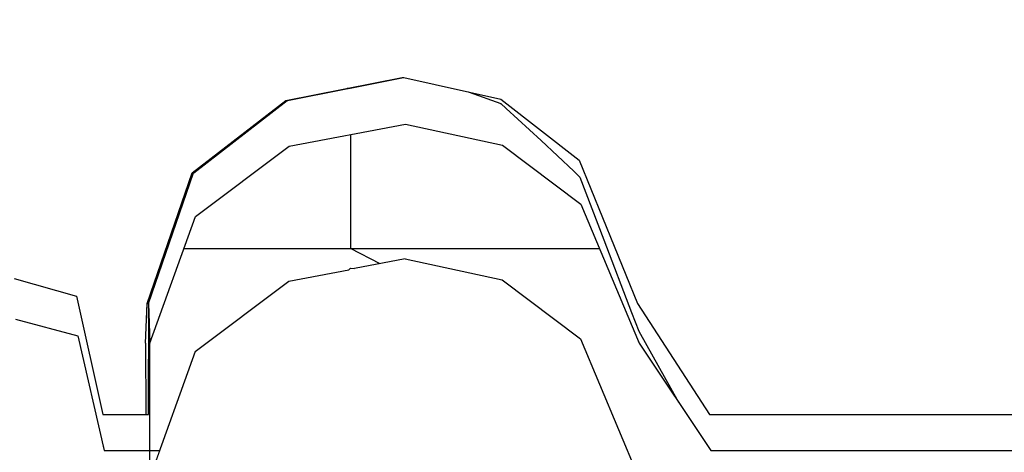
# Model space of a CAD drawing. Header units: millimetres. Extents: x -36478 to 31050, y -14815 to 11827.
# Tile 520 of 656: x -7242 to -7143, y 10892 to 10935. Entities that reach past the tile are written whole.
import ezdxf

# ---------------------------------------------------------------- set-up
doc = ezdxf.new("R2010")
doc.units = ezdxf.units.MM
doc.header["$MEASUREMENT"] = 0
doc.linetypes.add('Wipeout_Contour', pattern=[1000, 0, -1000])
for name, color, linetype in [('Nové_Konstrukce - krov', 7, 'Continuous'), ('Nové_Kóty - SP', 7, 'Continuous'), ('Nové_Výplně - Povrchové', 7, 'Continuous')]:
    doc.layers.add(name, color=color, linetype=linetype)
doc.styles.add('GENEROVANÝ_STYL_2', font='txt')
doc.dimstyles.new('GENEROVANÝ_STYL__1', dxfattribs={"dimtxt": 125, "dimasz": 190, "dimexe": 0.18, "dimexo": 300, "dimgap": 0, "dimtad": 1, "dimdec": 0, "dimzin": 0, "dimdsep": 46, "dimtxsty": 'GENEROVANÝ_STYL_2', "dimblk": 'ARROWHEAD_6', "dimblk1": 'ARROWHEAD_6', "dimblk2": 'ARROWHEAD_6', "dimcen": 0.09, "dimclrd": 1, "dimclre": 1, "dimclrt": 1, "dimazin": 0, "dimtfac": 1, "dimtdec": 4, "dimtmove": 0, "dimatfit": 3, "dimfxl": 1, "dimtolj": 1, "dimtzin": 0, "dimarcsym": 0})
doc.dimstyles.new('GENEROVANÝ_STYL__2', dxfattribs={"dimtxt": 125, "dimasz": 190, "dimexe": 0.18, "dimexo": 300, "dimgap": 0, "dimtad": 1, "dimdec": 0, "dimzin": 0, "dimdsep": 46, "dimtxsty": 'GENEROVANÝ_STYL_2', "dimblk": 'ARROWHEAD_6', "dimblk1": 'ARROWHEAD_6', "dimblk2": 'ARROWHEAD_6', "dimcen": 0.09, "dimclrd": 1, "dimclre": 1, "dimclrt": 1, "dimazin": 0, "dimtfac": 1, "dimtdec": 4, "dimtmove": 2, "dimatfit": 3, "dimfxl": 1, "dimtolj": 1, "dimtzin": 0, "dimarcsym": 0})

# ---------------------------------------------------------------- blocks, each defined once
blk = doc.blocks.new('*D6316')
at = {"layer": 'Nové_Kóty - SP', "color": 1, "linetype": 'Continuous', "lineweight": 25}
for p, q in [((-6330.406, 9887.654), (-4580.704, 11090.342)), ((-6160.469, 9640.426), (-6436.616, 10042.172)), ((-6304.642, 10026.709), (-6356.169, 9748.599)), ((-9579.031, 7654.656), (-6330.406, 9887.654)), ((-9553.267, 7793.711), (-9604.795, 7515.601))]:
    blk.add_line(p, q, dxfattribs=at)
at = {"layer": 'Nové_Kóty - SP', "color": 1, "lineweight": 25, "insert": (-8145, 8670.698), "char_height": 125, "attachment_point": 7, "rotation": 34.50335, "style": 'GENEROVANÝ_STYL_2'}
blk.add_mtext('\\A1;{\\pql;\\fArial|b0|i0|c0|p38;3\xa0942}', dxfattribs=at)
blk = doc.blocks.new('ARROWHEAD_6')
at = {"color": 0, "linetype": 'Continuous', "lineweight": 0}
for p, q in [((-0.5, -0.5), (0.5, 0.5)), ((0, 0), (-1, 0))]:
    blk.add_line(p, q, dxfattribs=at)
blk = doc.blocks.new('*D6326')
at = {"layer": 'Nové_Kóty - SP', "color": 1, "linetype": 'Continuous', "lineweight": 25}
for p, q in [((-4581.243, 11091.126), (-4857.389, 11492.871)), ((-4776.943, 11199.299), (-4725.415, 11477.408)), ((-4751.179, 11338.354), (-4627.565, 11423.322)), ((-10278.773, 7538.867), (-4751.179, 11338.354)), ((-10108.837, 7291.639), (-10384.984, 7693.384)), ((-10253.01, 7677.922), (-10304.537, 7399.812)), ((-10402.387, 7453.899), (-10278.773, 7538.867))]:
    blk.add_line(p, q, dxfattribs=at)
at = {"layer": 'Nové_Kóty - SP', "color": 1, "lineweight": 25, "insert": (-8042.901, 9106.069), "char_height": 125, "attachment_point": 7, "rotation": 34.50335, "style": 'GENEROVANÝ_STYL_2'}
blk.add_mtext('\\A1;{\\pql;\\fArial|b0|i0|c0|p38;6\xa0707- KROKEV}', dxfattribs=at)
blk = doc.blocks.new('*D6327')
at = {"layer": 'Nové_Kóty - SP', "color": 1, "linetype": 'Continuous', "lineweight": 25}
for p, q in [((-10443.646, 7778.728), (-4851.304, 11622.721)), ((-10273.71, 7531.5), (-10549.856, 7933.246)), ((-10294.793, 7517.008), (-10570.94, 7918.754)), ((-10417.882, 7917.783), (-10469.41, 7639.673)), ((-10490.493, 7625.181), (-10438.966, 7903.291)), ((-10464.73, 7764.236), (-10443.646, 7778.728)), ((-10588.344, 7679.268), (-10464.73, 7764.236))]:
    blk.add_line(p, q, dxfattribs=at)
at = {"layer": 'Nové_Kóty - SP', "color": 1, "lineweight": 25, "insert": (-10717.643, 7620.728), "char_height": 125, "attachment_point": 7, "rotation": 34.50335, "style": 'GENEROVANÝ_STYL_2'}
blk.add_mtext('\\A1;{\\pql;\\fArial|b0|i0|c0|p38;25}', dxfattribs=at)
blk = doc.blocks.new('*D6328')
at = {"layer": 'Nové_Kóty - SP', "color": 1, "linetype": 'Continuous', "lineweight": 25}
for p, q in [((-4681.368, 11375.493), (-4957.514, 11777.238)), ((-4877.068, 11483.666), (-4825.54, 11761.775)), ((-4851.304, 11622.721), (-4727.69, 11707.689)), ((-10443.646, 7778.728), (-4851.304, 11622.721)), ((-10417.882, 7917.783), (-10469.41, 7639.673)), ((-10490.493, 7625.181), (-10438.966, 7903.291))]:
    blk.add_line(p, q, dxfattribs=at)
at = {"layer": 'Nové_Kóty - SP', "color": 1, "lineweight": 25, "insert": (-7480.187, 9877.096), "char_height": 125, "attachment_point": 7, "rotation": 34.50335, "style": 'GENEROVANÝ_STYL_2'}
blk.add_mtext('\\A1;{\\pql;\\fArial|b0|i0|c0|p38;+ 6 787}', dxfattribs=at)

msp = doc.modelspace()

# ---------------------------------------------------------------- wipeouts: each hides what was drawn before it
at = {"color": 254, "linetype": 'Wipeout_Contour', "lineweight": 0, "ltscale": 52368.200699}
msp.add_wipeout([(-7203.357, 10929.585), (-7215.009, 10927.282), (-7214.84, 10927.282), (-7203.185, 10929.585)], dxfattribs=at).dxf.layer = 'Nové_Výplně - Povrchové'
at = {"color": 254, "linetype": 'Wipeout_Contour', "lineweight": 0, "ltscale": 39230.027284}
msp.add_wipeout([(-7208.525, 10910.468), (-7208.689, 10910.321), (-7208.108, 10910.433)], dxfattribs=at).dxf.layer = 'Nové_Výplně - Povrchové'
at = {"color": 254, "linetype": 'Wipeout_Contour', "lineweight": 0, "ltscale": 52318.278383}
msp.add_wipeout([(-7228.924, 10906.949), (-7229.069, 10902.979), (-7229.057, 10895.826), (-7228.918, 10895.826)], dxfattribs=at).dxf.layer = 'Nové_Výplně - Povrchové'
at = {"color": 254, "linetype": 'Wipeout_Contour', "lineweight": 0, "ltscale": 51872.294988}
msp.add_wipeout([(-6901.281, 10892.194), (-6901.413, 10895.826), (-7166.979, 10895.826), (-7166.846, 10892.194)], dxfattribs=at).dxf.layer = 'Nové_Výplně - Povrchové'

# ---------------------------------------------------------------- next in the draw order: wipeouts: each hides what was drawn before it
at = {"color": 254, "linetype": 'Wipeout_Contour', "lineweight": 0, "ltscale": 52375.441125}
msp.add_wipeout([(-7215.009, 10927.282), (-7224.393, 10920.029), (-7224.232, 10920.029), (-7214.84, 10927.282)], dxfattribs=at).dxf.layer = 'Nové_Výplně - Povrchové'
at = {"color": 254, "linetype": 'Wipeout_Contour', "lineweight": 0, "ltscale": 52166.471642}
msp.add_wipeout([(-7166.846, 10892.194), (-7166.979, 10895.826), (-7172.518, 10895.826), (-7172.385, 10892.194)], dxfattribs=at).dxf.layer = 'Nové_Výplně - Povrchové'

# ---------------------------------------------------------------- next in the draw order: wipeouts: each hides what was drawn before it
at = {"color": 254, "linetype": 'Wipeout_Contour', "lineweight": 0, "ltscale": 52356.889665}
msp.add_wipeout([(-7224.393, 10920.029), (-7228.924, 10906.949), (-7228.777, 10906.949), (-7224.232, 10920.029)], dxfattribs=at).dxf.layer = 'Nové_Výplně - Povrchové'
at = {"color": 254, "linetype": 'Wipeout_Contour', "lineweight": 0, "ltscale": 52198.768894}
msp.add_wipeout([(-7172.385, 10892.194), (-7172.518, 10895.826), (-7179.732, 10906.949), (-7179.587, 10902.979)], dxfattribs=at).dxf.layer = 'Nové_Výplně - Povrchové'

# ---------------------------------------------------------------- next in the draw order: wipeouts: each hides what was drawn before it
at = {"color": 254, "linetype": 'Wipeout_Contour', "lineweight": 0, "ltscale": 52255.06652}
msp.add_wipeout([(-7179.587, 10902.979), (-7179.732, 10906.949), (-7185.593, 10921.316), (-7185.432, 10916.909)], dxfattribs=at).dxf.layer = 'Nové_Výplně - Povrchové'
at = {"color": 254, "linetype": 'Wipeout_Contour', "lineweight": 0, "ltscale": 52321.550667}
msp.add_wipeout([(-7228.924, 10906.949), (-7228.918, 10895.826), (-7228.783, 10895.826), (-7228.777, 10906.949)], dxfattribs=at).dxf.layer = 'Nové_Výplně - Povrchové'

# ---------------------------------------------------------------- next in the draw order: wipeouts: each hides what was drawn before it
at = {"color": 254, "linetype": 'Wipeout_Contour', "lineweight": 0, "ltscale": 52303.821812}
msp.add_wipeout([(-7193.458, 10927.415), (-7193.29, 10922.822), (-7185.432, 10916.909), (-7185.593, 10921.316)], dxfattribs=at).dxf.layer = 'Nové_Výplně - Povrchové'

# ---------------------------------------------------------------- next in the draw order: wipeouts: each hides what was drawn before it
at = {"color": 254, "linetype": 'Wipeout_Contour', "lineweight": 0, "ltscale": 52336.777485}
msp.add_wipeout([(-7193.458, 10927.415), (-7203.185, 10929.585), (-7203.015, 10924.927), (-7193.29, 10922.822)], dxfattribs=at).dxf.layer = 'Nové_Výplně - Povrchové'

# ---------------------------------------------------------------- next in the draw order: linework, layer by layer
at = {"layer": 'Nové_Konstrukce - krov', "color": 1, "linetype": 'Continuous', "lineweight": 25}
for p, q in [((-7196.698, 10928.137), (-7196.617, 10928.11)), ((-7196.617, 10928.11), (-7193.441, 10926.971)), ((-7193.441, 10926.971), (-7192.917, 10926.496))]:
    msp.add_line(p, q, dxfattribs=at)

# ---------------------------------------------------------------- next in the draw order: wipeouts: each hides what was drawn before it
at = {"color": 254, "linetype": 'Wipeout_Contour', "lineweight": 0, "ltscale": 52360.100872}
msp.add_wipeout([(-7203.185, 10929.585), (-7214.84, 10927.282), (-7214.672, 10922.694), (-7203.015, 10924.927)], dxfattribs=at).dxf.layer = 'Nové_Výplně - Povrchové'

# ---------------------------------------------------------------- next in the draw order: linework, layer by layer
at = {"layer": 'Nové_Konstrukce - krov', "color": 1, "linetype": 'Continuous', "lineweight": 25}
for p, q in [((-7208.731, 10928.498), (-7204.544, 10929.322)), ((-7204.544, 10929.322), (-7203.212, 10929.585)), ((-7203.357, 10929.585), (-7203.185, 10929.585)), ((-7203.185, 10929.585), (-7193.458, 10927.415)), ((-7208.731, 10928.498), (-7208.858, 10928.498))]:
    msp.add_line(p, q, dxfattribs=at)

# ---------------------------------------------------------------- next in the draw order: wipeouts: each hides what was drawn before it
at = {"color": 254, "linetype": 'Wipeout_Contour', "lineweight": 0, "ltscale": 52367.591667}
msp.add_wipeout([(-7214.84, 10927.282), (-7224.232, 10920.029), (-7224.072, 10915.661), (-7214.672, 10922.694)], dxfattribs=at).dxf.layer = 'Nové_Výplně - Povrchové'

# ---------------------------------------------------------------- next in the draw order: linework, layer by layer
at = {"layer": 'Nové_Konstrukce - krov', "color": 1, "linetype": 'Continuous', "lineweight": 25}
for p, q in [((-7215.009, 10927.282), (-7203.357, 10929.585)), ((-7214.884, 10927.282), (-7203.229, 10929.585))]:
    msp.add_line(p, q, dxfattribs=at)

# ---------------------------------------------------------------- next in the draw order: wipeouts: each hides what was drawn before it
at = {"color": 254, "linetype": 'Wipeout_Contour', "lineweight": 0, "ltscale": 52349.580448}
msp.add_wipeout([(-7224.072, 10915.661), (-7224.232, 10920.029), (-7228.777, 10906.949), (-7228.632, 10902.979)], dxfattribs=at).dxf.layer = 'Nové_Výplně - Povrchové'

# ---------------------------------------------------------------- next in the draw order: wipeouts: each hides what was drawn before it
at = {"color": 254, "linetype": 'Wipeout_Contour', "lineweight": 0, "ltscale": 52314.841898}
msp.add_wipeout([(-7228.651, 10892.194), (-7228.632, 10902.979), (-7228.777, 10906.949), (-7228.783, 10895.826)], dxfattribs=at).dxf.layer = 'Nové_Výplně - Povrchové'

# ---------------------------------------------------------------- next in the draw order: wipeouts: each hides what was drawn before it
at = {"color": 254, "linetype": 'Wipeout_Contour', "lineweight": 0, "ltscale": 428898.661089}
msp.add_wipeout([(-7228.651, 10892.194), (-7227.671, 10892.194), (-7224.096, 10902.138), (-7214.696, 10909.171), (-7208.689, 10910.321), (-7208.525, 10910.468), (-7208.108, 10910.433), (-7203.038, 10911.404), (-7193.313, 10909.299), (-7185.455, 10903.386), (-7179.61, 10889.456), (-7173.363, 10880.099), (-6895.798, 10880.099), (-6893.86, 10890.334), (-6887.132, 10891.86), (-6880.898, 10890.172), (-6878.58, 10880.099), (-6873.679, 10880.099), (-6873.663, 10889.456), (-6872.679, 10892.194), (-6878.228, 10892.194), (-6880.875, 10903.695), (-6887.109, 10905.383), (-6893.837, 10903.857), (-6896.046, 10892.194), (-7172.385, 10892.194), (-7179.587, 10902.979), (-7185.432, 10916.909), (-7193.29, 10922.822), (-7203.015, 10924.927), (-7214.672, 10922.694), (-7224.072, 10915.661), (-7228.632, 10902.979)], dxfattribs=at).dxf.layer = 'Nové_Výplně - Povrchové'

# ---------------------------------------------------------------- next in the draw order: linework, layer by layer
at = {"layer": 'Nové_Konstrukce - krov', "color": 1, "linetype": 'Continuous', "lineweight": 25}
for p, q in [((-7224.393, 10920.029), (-7215.009, 10927.282)), ((-7224.274, 10920.029), (-7214.884, 10927.282)), ((-7193.458, 10927.415), (-7185.593, 10921.316)), ((-7192.917, 10926.496), (-7189.421, 10923.267)), ((-7214.672, 10922.694), (-7203.015, 10924.927)), ((-7203.015, 10924.927), (-7193.29, 10922.822)), ((-7208.518, 10923.873), (-7208.537, 10912.461)), ((-7189.421, 10923.267), (-7186.147, 10920.186)), ((-7224.072, 10915.661), (-7214.672, 10922.694)), ((-7193.29, 10922.822), (-7185.432, 10916.909)), ((-7186.147, 10920.186), (-7185.53, 10919.591)), ((-7185.53, 10919.591), (-7183.114, 10913.307)), ((-7183.114, 10913.307), (-7180.339, 10906.054)), ((-7225.223, 10912.461), (-7183.566, 10912.461)), ((-7180.339, 10906.054), (-7179.63, 10904.158)), ((-7172.518, 10895.826), (-7166.979, 10895.826)), ((-7166.979, 10895.826), (-6901.413, 10895.826)), ((-7172.385, 10892.194), (-7166.846, 10892.194)), ((-7166.846, 10892.194), (-6901.281, 10892.194))]:
    msp.add_line(p, q, dxfattribs=at)

# ---------------------------------------------------------------- next in the draw order: wipeouts: each hides what was drawn before it
at = {"color": 254, "linetype": 'Wipeout_Contour', "lineweight": 0, "ltscale": 78447.044065}
msp.add_wipeout([(-7214.696, 10909.171), (-7214.551, 10900.969), (-7202.891, 10903.064), (-7203.038, 10911.404), (-7208.108, 10910.433), (-7208.689, 10910.321)], dxfattribs=at).dxf.layer = 'Nové_Výplně - Povrchové'
at = {"color": 254, "linetype": 'Wipeout_Contour', "lineweight": 0, "ltscale": 52190.241676}
msp.add_wipeout([(-7179.61, 10889.456), (-7185.455, 10903.386), (-7185.317, 10895.541), (-7179.487, 10882.471)], dxfattribs=at).dxf.layer = 'Nové_Výplně - Povrchové'
at = {"color": 254, "linetype": 'Wipeout_Contour', "lineweight": 0, "ltscale": 52284.97385}
msp.add_wipeout([(-7224.096, 10902.138), (-7228.656, 10889.456), (-7228.532, 10882.471), (-7223.959, 10894.371)], dxfattribs=at).dxf.layer = 'Nové_Výplně - Povrchové'

# ---------------------------------------------------------------- next in the draw order: linework, layer by layer
at = {"layer": 'Nové_Konstrukce - krov', "color": 1, "linetype": 'Continuous', "lineweight": 25}
for p, q in [((-7205.547, 10910.923), (-7208.537, 10912.461)), ((-7208.525, 10910.468), (-7208.689, 10910.321)), ((-7208.525, 10910.468), (-7208.108, 10910.433)), ((-7179.63, 10904.158), (-7175.62, 10897.037))]:
    msp.add_line(p, q, dxfattribs=at)

# ---------------------------------------------------------------- next in the draw order: wipeouts: each hides what was drawn before it
at = {"color": 254, "linetype": 'Wipeout_Contour', "lineweight": 0, "ltscale": 52301.399731}
msp.add_wipeout([(-7214.696, 10909.171), (-7224.096, 10902.138), (-7223.959, 10894.371), (-7214.551, 10900.969)], dxfattribs=at).dxf.layer = 'Nové_Výplně - Povrchové'
at = {"color": 254, "linetype": 'Wipeout_Contour', "lineweight": 0, "ltscale": 52237.438808}
msp.add_wipeout([(-7185.455, 10903.386), (-7193.313, 10909.299), (-7193.168, 10901.09), (-7185.317, 10895.541)], dxfattribs=at).dxf.layer = 'Nové_Výplně - Povrchové'

# ---------------------------------------------------------------- next in the draw order: linework, layer by layer
at = {"layer": 'Nové_Konstrukce - krov', "color": 1, "linetype": 'Continuous', "lineweight": 25}
for p, q in [((-7185.593, 10921.316), (-7179.732, 10906.949)), ((-7185.432, 10916.909), (-7179.587, 10902.979)), ((-7214.696, 10909.171), (-7208.689, 10910.321))]:
    msp.add_line(p, q, dxfattribs=at)

# ---------------------------------------------------------------- next in the draw order: wipeouts: each hides what was drawn before it
at = {"color": 254, "linetype": 'Wipeout_Contour', "lineweight": 0, "ltscale": 52269.783838}
msp.add_wipeout([(-7193.313, 10909.299), (-7203.038, 10911.404), (-7202.891, 10903.064), (-7193.168, 10901.09)], dxfattribs=at).dxf.layer = 'Nové_Výplně - Povrchové'
at = {"color": 254, "linetype": 'Wipeout_Contour', "lineweight": 0, "ltscale": 52159.477622}
msp.add_wipeout([(-7179.487, 10882.471), (-7185.317, 10895.541), (-7185.189, 10884.073), (-7179.373, 10872.259)], dxfattribs=at).dxf.layer = 'Nové_Výplně - Povrchové'
at = {"color": 254, "linetype": 'Wipeout_Contour', "lineweight": 0, "ltscale": 52254.425636}
msp.add_wipeout([(-7223.959, 10894.371), (-7228.532, 10882.471), (-7228.419, 10872.259), (-7223.832, 10883.015)], dxfattribs=at).dxf.layer = 'Nové_Výplně - Povrchové'

# ---------------------------------------------------------------- next in the draw order: linework, layer by layer
at = {"layer": 'Nové_Konstrukce - krov', "color": 1, "linetype": 'Continuous', "lineweight": 25}
for p, q in [((-7203.038, 10911.404), (-7208.108, 10910.433)), ((-7203.038, 10911.404), (-7193.313, 10909.299)), ((-7179.732, 10906.949), (-7172.518, 10895.826)), ((-7179.587, 10902.979), (-7172.385, 10892.194))]:
    msp.add_line(p, q, dxfattribs=at)

# ---------------------------------------------------------------- next in the draw order: wipeouts: each hides what was drawn before it
at = {"color": 254, "linetype": 'Wipeout_Contour', "lineweight": 0, "ltscale": 52258.868402}
msp.add_wipeout([(-7202.891, 10903.064), (-7214.551, 10900.969), (-7214.417, 10888.979), (-7202.755, 10890.872)], dxfattribs=at).dxf.layer = 'Nové_Výplně - Povrchové'
at = {"color": 254, "linetype": 'Wipeout_Contour', "lineweight": 0, "ltscale": 52204.142977}
msp.add_wipeout([(-7185.317, 10895.541), (-7193.168, 10901.09), (-7193.035, 10889.087), (-7185.189, 10884.073)], dxfattribs=at).dxf.layer = 'Nové_Výplně - Povrchové'
at = {"color": 254, "linetype": 'Wipeout_Contour', "lineweight": 0, "ltscale": 52301.716274}
msp.add_wipeout([(-7228.783, 10895.826), (-7233.353, 10895.826), (-7233.22, 10892.194), (-7228.651, 10892.194)], dxfattribs=at).dxf.layer = 'Nové_Výplně - Povrchové'

# ---------------------------------------------------------------- next in the draw order: linework, layer by layer
at = {"layer": 'Nové_Konstrukce - krov', "color": 1, "linetype": 'Continuous', "lineweight": 25}
for p, q in [((-7224.096, 10902.138), (-7214.696, 10909.171)), ((-7185.455, 10903.386), (-7179.61, 10889.456))]:
    msp.add_line(p, q, dxfattribs=at)

# ---------------------------------------------------------------- next in the draw order: wipeouts: each hides what was drawn before it
at = {"color": 254, "linetype": 'Wipeout_Contour', "lineweight": 0, "ltscale": 52329.153525}
msp.add_wipeout([(-7233.22, 10892.194), (-7233.353, 10895.826), (-7236.013, 10907.687), (-7235.868, 10903.695)], dxfattribs=at).dxf.layer = 'Nové_Výplně - Povrchové'
at = {"color": 254, "linetype": 'Wipeout_Contour', "lineweight": 0, "ltscale": 52235.473975}
msp.add_wipeout([(-7193.168, 10901.09), (-7202.891, 10903.064), (-7202.755, 10890.872), (-7193.035, 10889.087)], dxfattribs=at).dxf.layer = 'Nové_Výplně - Povrchové'
at = {"color": 254, "linetype": 'Wipeout_Contour', "lineweight": 0, "ltscale": 52268.320047}
msp.add_wipeout([(-7214.551, 10900.969), (-7223.959, 10894.371), (-7223.832, 10883.015), (-7214.417, 10888.979)], dxfattribs=at).dxf.layer = 'Nové_Výplně - Povrchové'

# ---------------------------------------------------------------- next in the draw order: linework, layer by layer
at = {"layer": 'Nové_Konstrukce - krov', "color": 1, "linetype": 'Continuous', "lineweight": 25}
msp.add_line((-7193.313, 10909.299), (-7185.455, 10903.386), dxfattribs=at)

# ---------------------------------------------------------------- next in the draw order: wipeouts: each hides what was drawn before it
at = {"color": 254, "linetype": 'Wipeout_Contour', "lineweight": 0, "ltscale": 52361.31666}
msp.add_wipeout([(-7235.868, 10903.695), (-7236.013, 10907.687), (-7242.249, 10909.429), (-7242.101, 10905.383)], dxfattribs=at).dxf.layer = 'Nové_Výplně - Povrchové'

# ---------------------------------------------------------------- next in the draw order: wipeouts: each hides what was drawn before it
at = {"color": 254, "linetype": 'Wipeout_Contour', "lineweight": 0, "ltscale": 435387.873592}
msp.add_wipeout([(-7583.625, 10902.979), (-7583.644, 10892.194), (-7582.664, 10892.194), (-7579.088, 10902.138), (-7569.688, 10909.171), (-7563.682, 10910.321), (-7563.518, 10910.468), (-7563.101, 10910.433), (-7558.031, 10911.404), (-7548.306, 10909.299), (-7540.448, 10903.386), (-7534.603, 10889.456), (-7528.355, 10880.099), (-7250.791, 10880.099), (-7248.853, 10890.334), (-7242.125, 10891.86), (-7235.891, 10890.172), (-7233.573, 10880.099), (-7228.672, 10880.099), (-7228.656, 10889.456), (-7227.671, 10892.194), (-7233.22, 10892.194), (-7235.868, 10903.695), (-7242.101, 10905.383), (-7248.83, 10903.857), (-7251.038, 10892.194), (-7527.378, 10892.194), (-7534.579, 10902.979), (-7540.425, 10916.909), (-7548.283, 10922.822), (-7558.008, 10924.927), (-7569.665, 10922.694), (-7579.065, 10915.661)], dxfattribs=at).dxf.layer = 'Nové_Výplně - Povrchové'

# ---------------------------------------------------------------- next in the draw order: linework, layer by layer
at = {"layer": 'Nové_Konstrukce - krov', "color": 1, "linetype": 'Continuous', "lineweight": 25}
for p, q in [((-7228.924, 10906.949), (-7224.393, 10920.029)), ((-7228.815, 10906.949), (-7224.274, 10920.029)), ((-7228.632, 10902.979), (-7224.072, 10915.661)), ((-7242.249, 10909.429), (-7236.013, 10907.687)), ((-7236.013, 10907.687), (-7233.353, 10895.826)), ((-7229.069, 10902.979), (-7228.924, 10906.949)), ((-7228.924, 10906.949), (-7228.777, 10906.949)), ((-7228.785, 10906.949), (-7228.805, 10895.826)), ((-7228.777, 10906.949), (-7228.632, 10902.979)), ((-7242.101, 10905.383), (-7235.868, 10903.695)), ((-7235.868, 10903.695), (-7233.22, 10892.194)), ((-7229.069, 10902.979), (-7229.057, 10895.826)), ((-7228.656, 10889.456), (-7228.632, 10902.979)), ((-7224.096, 10902.138), (-7228.656, 10889.456)), ((-7233.353, 10895.826), (-7228.783, 10895.826)), ((-7233.22, 10892.194), (-7227.671, 10892.194))]:
    msp.add_line(p, q, dxfattribs=at)

# ---------------------------------------------------------------- next in the draw order: dimensions: what is measured, and where the dimension line sits
at = {"layer": 'Nové_Kóty - SP', "color": 1, "linetype": 'Continuous', "lineweight": 25}
for base, p1, p2, text, dimstyle, picture, middle in [((-4851.304, 11622.721), (-9826.858, 6881.409), (-4515.956, 11134.847), '+ 6 787', 'GENEROVANÝ_STYL__2', '*D6328', (-7268.847, 10098.205)), ((-10443.646, 7778.728), (-9842.858, 6859.522), (-9826.858, 6881.409), '25', 'GENEROVANÝ_STYL__1', '*D6327', (-10674.515, 7726.214)), ((-4751.179, 11338.354), (-9826.858, 6881.409), (-4362.539, 10772.95), '<MeasuredValue>- KROKEV', 'GENEROVANÝ_STYL__1', '*D6326', (-7174.223, 9779.01))]:
    dim = msp.add_linear_dim(base=base, p1=p1, p2=p2, angle=34.50335, text=text, dimstyle=dimstyle, dxfattribs=at)
    dim.commit()
    dim.dimension.update_dxf_attribs({"geometry": picture, "text_midpoint": middle, "dimtype": 160, "text_rotation": 34.50335})
dim = msp.add_linear_dim(base=(-6330.406, 9887.654), p1=(-9271.506, 7207.261), p2=(-6039.22, 9464.03), angle=34.50335, dimstyle='GENEROVANÝ_STYL__1', dxfattribs=at)
dim.commit()
dim.dimension.update_dxf_attribs({"geometry": '*D6316', "text_midpoint": (-8003.466, 8843.825), "dimtype": 160, "text_rotation": 34.50335})

doc.saveas('drawing.dxf')
